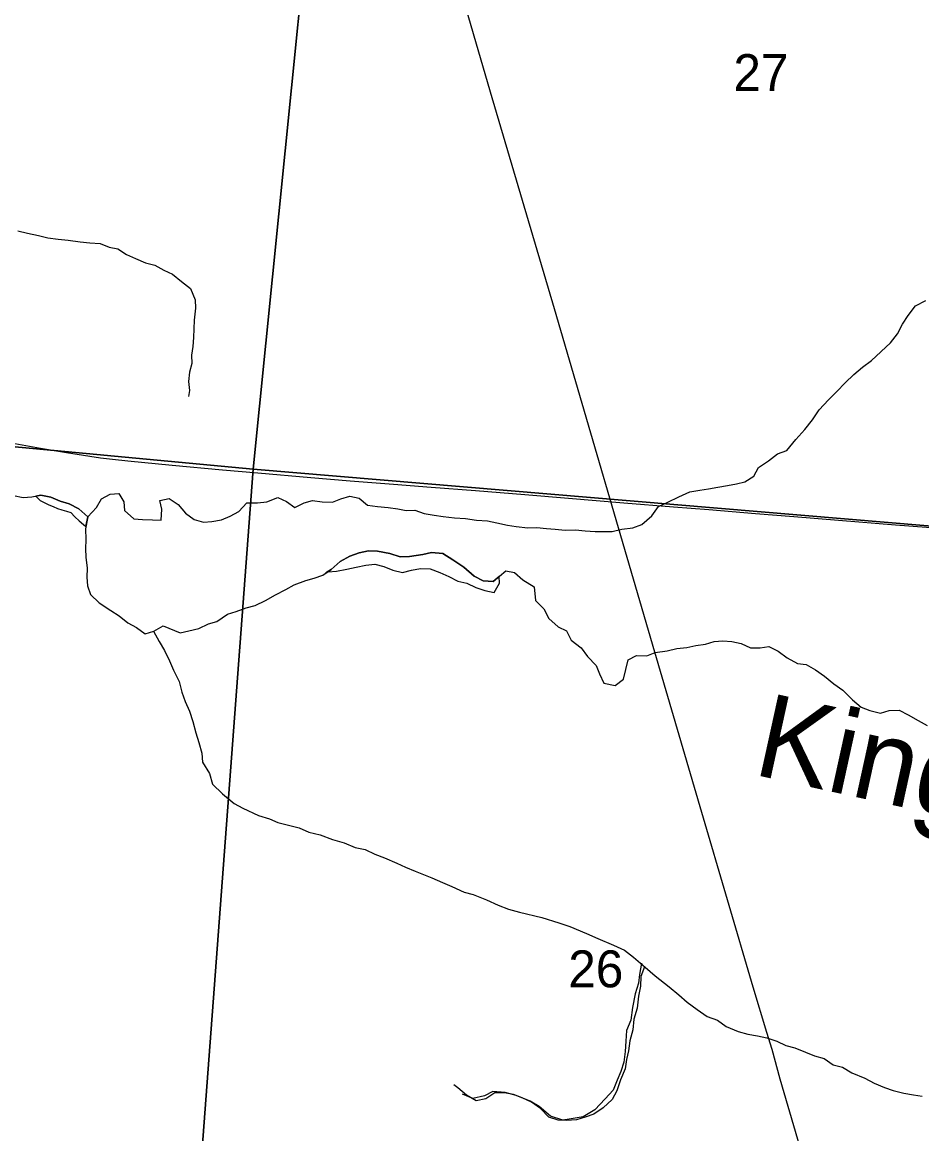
# Model space of a CAD drawing. Extents: x 0 to 1101, y 0 to 440.
# Drawn here: x 839.442 to 840.461, y 370.225 to 371.484 of the extents above; entities that cross this region are included whole.
import ezdxf

# ---------------------------------------------------------------- set-up
doc = ezdxf.new("R2010")
doc.units = 0
for name, color, linetype in [('GM_X_Minor_Lake', 7, 'Continuous'), ('GM_X_Minor_River', 7, 'Continuous'), ('GM_X_Minor_River_Text', 7, 'Continuous'), ('GM_X_Rail_Line', 7, 'Continuous'), ('GM_X_Section', 7, 'Continuous'), ('GM_X_Section_Text', 7, 'Continuous'), ('GM_X_State_Route', 7, 'Continuous')]:
    doc.layers.add(name, color=color, linetype=linetype)

msp = doc.modelspace()

# ---------------------------------------------------------------- linework, layer by layer
at = {"layer": 'GM_X_Minor_Lake'}
for points in [[(839.5164, 370.9239), (839.5061, 370.933), (839.4952, 370.9386), (839.4851, 370.9416), (839.4746, 370.9461), (839.4632, 370.9483), (839.4574, 370.9472)], [(839.4574, 370.9472), (839.4622, 370.9424), (839.4721, 370.9372), (839.4769, 370.9353), (839.4819, 370.9333), (839.4868, 370.9317), (839.4921, 370.9303), (839.4971, 370.9287), (839.5016, 370.9238), (839.5065, 370.9191), (839.5113, 370.915), (839.5142, 370.9127)], [(839.5142, 370.9127), (839.5164, 370.9239)], [(839.9821, 370.8562), (839.9754, 370.8505), (839.964, 370.8512), (839.9539, 370.8565), (839.9421, 370.8667), (839.9298, 370.8751), (839.9186, 370.8823), (839.9057, 370.8834), (839.8958, 370.8811), (839.8806, 370.8788), (839.8703, 370.8784), (839.8586, 370.8822), (839.8443, 370.8849), (839.8341, 370.8852), (839.8237, 370.8828), (839.813, 370.8793), (839.8022, 370.8732), (839.7921, 370.864), (839.7861, 370.8601)], [(839.7861, 370.8601), (839.7886, 370.8614), (839.7981, 370.8623), (839.8096, 370.8646), (839.8202, 370.8666), (839.8313, 370.8689), (839.8416, 370.8701), (839.8518, 370.8675), (839.8619, 370.8634), (839.8728, 370.8608), (839.8828, 370.8632), (839.8931, 370.8652), (839.9041, 370.8648), (839.9149, 370.8607), (839.9251, 370.8562), (839.9355, 370.8509), (839.9457, 370.8487), (839.9558, 370.8435), (839.9659, 370.8401), (839.9765, 370.8379), (839.9825, 370.8484), (839.9821, 370.8562)]]:
    msp.add_lwpolyline(points, dxfattribs=at)
at = {"layer": 'GM_X_Minor_River'}
for points in [[(839.4371, 371.2479), (839.448, 371.2453), (839.4605, 371.2426), (839.471, 371.24), (839.4827, 371.2385), (839.4941, 371.2374), (839.5077, 371.2355), (839.5187, 371.2344), (839.5304, 371.2337), (839.5405, 371.2292), (839.5503, 371.2274), (839.56, 371.221), (839.5705, 371.2165), (839.5818, 371.2116), (839.5923, 371.209), (839.6024, 371.2034), (839.6121, 371.1989), (839.6225, 371.1906), (839.6325, 371.1827), (839.6378, 371.1696), (839.6383, 371.1601), (839.6368, 371.1468), (839.6362, 371.1271), (839.6351, 371.1168), (839.6337, 371.107), (839.6342, 371.0974), (839.6316, 371.0876), (839.6302, 371.077), (839.6314, 371.0671), (839.6305, 371.0602)], [(840.0795, 370.908), (840.0909, 370.9072), (840.1003, 370.907), (840.1102, 370.9071), (840.1213, 370.9098), (840.1335, 370.9113), (840.1438, 370.9152), (840.1551, 370.9248), (840.1627, 370.9356), (840.1734, 370.9402), (840.1857, 370.9463), (840.1984, 370.952), (840.2095, 370.954), (840.2194, 370.9556), (840.2301, 370.9572), (840.2408, 370.9591), (840.2511, 370.9611), (840.2606, 370.9635), (840.2707, 370.9697), (840.2759, 370.9798), (840.2875, 370.9874), (840.2976, 370.9951), (840.308, 370.999), (840.3182, 371.0113), (840.3284, 371.0228), (840.337, 371.0336), (840.3446, 371.0451), (840.3552, 371.0562), (840.3649, 371.0658), (840.3743, 371.0755), (840.3841, 371.0851), (840.3938, 371.0935), (840.4039, 371.1009), (840.4257, 371.1208), (840.4336, 371.1312), (840.4393, 371.1421), (840.4456, 371.1518), (840.4539, 371.1629), (840.4655, 371.1691)], [(839.4321, 370.9481), (839.4431, 370.9455), (839.4529, 370.9463), (839.4632, 370.9483), (839.4746, 370.9461), (839.4851, 370.9416), (839.4952, 370.9386), (839.5061, 370.933), (839.5164, 370.9239), (839.5262, 370.9343), (839.5318, 370.944), (839.5415, 370.9494), (839.5513, 370.9503), (839.5571, 370.9406), (839.558, 370.9311), (839.5683, 370.9216), (839.5782, 370.9209), (839.5896, 370.9202), (839.5994, 370.9199), (839.6002, 370.9325), (839.5978, 370.9424), (839.6085, 370.9444), (839.6185, 370.9376), (839.627, 370.9279), (839.6366, 370.9207), (839.6472, 370.9177), (839.6567, 370.9186), (839.6677, 370.9202), (839.6777, 370.9245), (839.6874, 370.9299), (839.6964, 370.9395), (839.7085, 370.9395), (839.7192, 370.9407), (839.7315, 370.9457), (839.7412, 370.9412), (839.7509, 370.9345), (839.7613, 370.9395), (839.7708, 370.9423), (839.7818, 370.9408), (839.7936, 370.9404), (839.8031, 370.944), (839.8131, 370.9471), (839.8237, 370.9449), (839.8333, 370.937), (839.8443, 370.9355), (839.8564, 370.9344), (839.8673, 370.9329), (839.8771, 370.9311), (839.8866, 370.9312), (839.8972, 370.9275), (839.9085, 370.9256), (839.9187, 370.9242), (839.9315, 370.9226), (839.944, 370.9219), (839.9565, 370.92), (839.969, 370.9192), (839.9796, 370.917), (839.9916, 370.9144), (840.0015, 370.9129), (840.0147, 370.9114), (840.025, 370.9115), (840.0359, 370.9104), (840.0458, 370.9097), (840.0571, 370.9086), (840.0689, 370.909), (840.0795, 370.908)], [(839.5164, 370.9239), (839.5137, 370.9103), (839.5142, 370.8981), (839.5138, 370.8874), (839.5139, 370.8779), (839.5155, 370.8657), (839.5152, 370.8554), (839.516, 370.8455), (839.5192, 370.8359), (839.5291, 370.8261), (839.5422, 370.8177), (839.5519, 370.8117), (839.5615, 370.8038), (839.5716, 370.7982), (839.5812, 370.791), (839.5912, 370.7942), (839.6016, 370.8003), (839.6211, 370.7921), (839.6307, 370.7945), (839.6421, 370.7972), (839.6529, 370.8026), (839.6625, 370.805), (839.6745, 370.8134), (839.6844, 370.8165), (839.6956, 370.8208), (839.7059, 370.8231), (839.7174, 370.8289), (839.729, 370.8354), (839.7406, 370.8415), (839.7502, 370.8465), (839.7633, 370.8515), (839.7728, 370.8543), (839.7824, 370.8578), (839.7921, 370.864), (839.8022, 370.8732), (839.813, 370.8793), (839.8237, 370.8828), (839.8341, 370.8852), (839.8443, 370.8849), (839.8586, 370.8822), (839.8703, 370.8784), (839.8806, 370.8788), (839.8958, 370.8811), (839.9057, 370.8834), (839.9186, 370.8823), (839.9298, 370.8751), (839.9421, 370.8667), (839.9539, 370.8565), (839.964, 370.8512), (839.9754, 370.8505), (839.9898, 370.8627), (839.9996, 370.8608), (840.0092, 370.8522), (840.0219, 370.8446), (840.0233, 370.8289), (840.0329, 370.8195), (840.0386, 370.8087), (840.049, 370.7992), (840.0587, 370.7944), (840.0637, 370.7839), (840.0752, 370.7752), (840.0825, 370.7655), (840.0921, 370.7553), (840.096, 370.7457), (840.101, 370.7352), (840.1135, 370.7326), (840.1232, 370.7399), (840.1258, 370.7509), (840.1283, 370.7615), (840.138, 370.7665), (840.1494, 370.7662), (840.159, 370.7701), (840.1727, 370.7719), (840.1834, 370.7747), (840.1948, 370.7758), (840.2051, 370.7778), (840.2158, 370.7794), (840.2257, 370.7825), (840.2356, 370.7834), (840.2458, 370.7823), (840.2564, 370.7801), (840.2669, 370.7752), (840.2779, 370.7753), (840.2878, 370.7769), (840.2983, 370.7716), (840.3083, 370.7641), (840.3203, 370.7576), (840.3301, 370.7562), (840.3405, 370.7502), (840.3506, 370.743), (840.3613, 370.7343), (840.3717, 370.7272), (840.3824, 370.7162), (840.3924, 370.7079), (840.4022, 370.7042), (840.4142, 370.7012), (840.4242, 370.7043), (840.4352, 370.7047), (840.4457, 370.6995), (840.4569, 370.693), (840.467, 370.6874)], [(839.5908, 370.794), (839.5973, 370.7826), (839.6031, 370.7721), (839.6088, 370.7605), (839.6134, 370.7501), (839.6199, 370.737), (839.6229, 370.7251), (839.6264, 370.7143), (839.6314, 370.7035), (839.6352, 370.6916), (839.6387, 370.6789), (839.6422, 370.6681), (839.6456, 370.6559), (839.6464, 370.6456), (839.654, 370.6328), (839.6575, 370.6209), (839.6689, 370.6099), (839.6822, 370.5988), (839.692, 370.5936), (839.7096, 370.5854), (839.722, 370.5816), (839.7317, 370.5772), (839.7558, 370.5711), (839.7667, 370.5662), (839.7795, 370.5632), (839.7934, 370.5582), (839.8066, 370.5544), (839.8193, 370.549), (839.8306, 370.5468), (839.8415, 370.5415), (839.8524, 370.5374), (839.8662, 370.5313), (839.8763, 370.5268), (839.8872, 370.5223), (839.906, 370.5145), (839.918, 370.5095), (839.9288, 370.5047), (839.9427, 370.4985), (839.9528, 370.4956), (839.9679, 370.4898), (839.981, 370.4837), (839.993, 370.4791), (840.0054, 370.4757), (840.0306, 370.4696), (840.0498, 370.4637), (840.0622, 370.4596), (840.081, 370.4514), (840.0941, 370.446), (840.1117, 370.4383), (840.1241, 370.4326), (840.1345, 370.4247), (840.1478, 370.4132), (840.1589, 370.4034), (840.1748, 370.3911), (840.1856, 370.382), (840.1952, 370.3737), (840.2067, 370.3654), (840.2179, 370.3574), (840.2295, 370.3533), (840.2392, 370.3461), (840.2531, 370.3404), (840.264, 370.3374), (840.2749, 370.3356), (840.2855, 370.3333), (840.2968, 370.3296), (840.3069, 370.3247), (840.317, 370.3221), (840.3294, 370.3172), (840.3395, 370.3127), (840.3504, 370.3097), (840.3605, 370.3025), (840.371, 370.2999), (840.3818, 370.2935), (840.3965, 370.2874), (840.4069, 370.2817), (840.4189, 370.2768), (840.4287, 370.2735), (840.4408, 370.2705), (840.4517, 370.2686), (840.4615, 370.2672)], [(840.1436, 370.4179), (840.1412, 370.405), (840.14, 370.3952), (840.1364, 370.3831), (840.1331, 370.3676), (840.1314, 370.3532), (840.1266, 370.3415), (840.1257, 370.3294), (840.1248, 370.3177), (840.1234, 370.3056), (840.1199, 370.295), (840.1159, 370.2852), (840.1112, 370.2739), (840.1024, 370.2642), (840.0905, 370.2518), (840.0775, 370.2437), (840.0638, 370.2416), (840.0544, 370.2399), (840.0404, 370.2446), (840.0274, 370.2554), (840.0172, 370.2613), (840.0015, 370.268), (839.989, 370.2712), (839.9751, 370.2725), (839.9655, 370.2677), (839.9526, 370.2645), (839.9406, 370.2696)], [(840.1469, 370.4139), (840.1429, 370.4027), (840.1422, 370.3917), (840.14, 370.3803), (840.1385, 370.3667), (840.1347, 370.3546), (840.1336, 370.3424), (840.1302, 370.33), (840.1287, 370.3186), (840.1265, 370.3088), (840.1251, 370.2981), (840.1198, 370.2857), (840.1156, 370.2733), (840.1104, 370.2632), (840.1002, 370.2539), (840.0894, 370.2466), (840.0795, 370.2435), (840.0699, 370.2404), (840.0585, 370.2396), (840.049, 370.2398), (840.0385, 370.2432), (840.0289, 370.253), (840.0188, 370.2602), (840.0084, 370.2651), (839.9986, 370.2691), (839.988, 370.271), (839.9774, 370.2709), (839.9673, 370.264), (839.9563, 370.2617), (839.9451, 370.2681), (839.9355, 370.2767), (839.931, 370.2799)]]:
    msp.add_lwpolyline(points, dxfattribs=at)
at = {"layer": 'GM_X_Rail_Line'}
msp.add_lwpolyline([(840.5074, 369.2113), (840.4549, 369.6021), (840.4374, 369.7333), (840.4313, 369.7767), (840.4241, 369.8236), (840.4127, 369.8845), (840.4046, 369.9217), (840.3976, 369.9504), (840.3844, 369.9994), (840.3695, 370.0504), (840.3004, 370.2865), (840.2916, 370.32), (840.2856, 370.3392), (840.27, 370.3905), (840.2119, 370.5888), (840.1586, 370.7705), (840.045, 371.1594), (839.9725, 371.4049), (839.9147, 371.6038)], dxfattribs=at)
at = {"layer": 'GM_X_Section'}
for points in [[(839.8051, 371.9893), (839.7037, 370.9776), (838.6765, 371.074), (838.7743, 372.0727)], [(839.8051, 371.9893), (840.8555, 371.8964), (840.7556, 370.8893), (839.7037, 370.9776)], [(838.6765, 371.074), (839.7037, 370.9776), (839.6271, 369.9558), (838.5869, 370.0925)], [(839.7037, 370.9776), (840.7556, 370.8893), (840.6594, 369.8677), (839.6271, 369.9558)]]:
    msp.add_lwpolyline(points, close=True, dxfattribs=at)
at = {"layer": 'GM_X_State_Route'}
msp.add_lwpolyline([(839.4212, 371.0093), (839.4629, 371.0016), (839.4923, 370.9966), (839.5187, 370.9925), (839.5305, 370.9907), (839.5443, 370.9891), (839.5618, 370.9871), (839.6119, 370.9822), (839.6688, 370.9771), (839.709, 370.9736), (839.7691, 370.9683), (839.8136, 370.9647), (839.8626, 370.9609), (839.9053, 370.9574), (839.9555, 370.9535), (840.0112, 370.949), (840.0608, 370.9448), (840.1233, 370.9398), (840.1797, 370.9351), (840.2199, 370.9321), (840.2726, 370.9276), (840.3159, 370.924), (840.3667, 370.9199), (840.4311, 370.9146), (840.4862, 370.9104)], dxfattribs=at)

# ---------------------------------------------------------------- texts
at = {"layer": 'GM_X_Minor_River_Text'}
msp.add_text('Kings', height=0.0947, rotation=347.6289, dxfattribs=at).set_placement((840.2681, 370.6321))
at = {"layer": 'GM_X_Section_Text'}
for s, p in [('27', (840.2476, 371.4063)), ('26', (840.0606, 370.3905))]:
    msp.add_text(s, height=0.04186, rotation=0, dxfattribs=at).set_placement(p)

doc.saveas('drawing.dxf')
